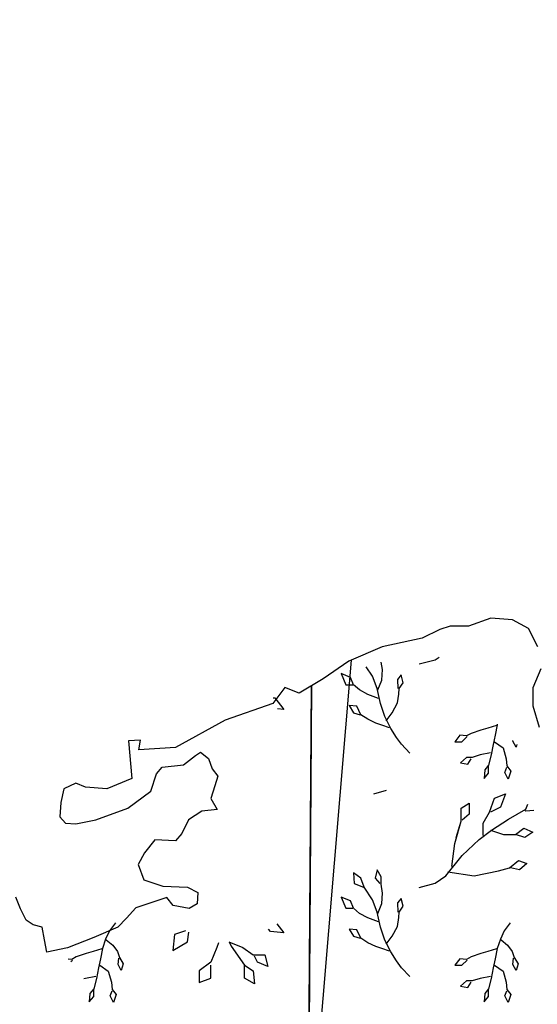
# Model space of a CAD drawing. Extents: x 380424 to 701066, y 1117407 to 1412949.
# Drawn here: x 509231 to 511499, y 1242803 to 1247121 of the extents above; entities that cross this region are included whole.
import ezdxf

# ---------------------------------------------------------------- set-up
doc = ezdxf.new("R2010")
doc.units = 0
for name, color, linetype in [('Cities Incorporated Area', 7, 'Continuous'), ('Mangroves', 7, 'Continuous'), ('Narrow Canals', 7, 'Continuous'), ('Section Lines', 7, 'Continuous'), ('Township  and Range lines', 7, 'Continuous')]:
    doc.layers.add(name, color=color, linetype=linetype)

msp = doc.modelspace()

# ---------------------------------------------------------------- linework, layer by layer
at = {"layer": 'Cities Incorporated Area'}
for points in [[(511501.7, 1244370.5), (511459.8, 1244451), (511389.8, 1244489.5), (511295.4, 1244496.5), (511197.4, 1244461.5), (511117, 1244461.5), (511071.5, 1244447.5), (510994.6, 1244409.6), (510819.7, 1244371.1), (510672.8, 1244308.2), (510560.9, 1244231.2), (510456, 1244168.2), (510393, 1244192.7), (510340.6, 1244122.7), (510130.7, 1244049.2), (509913.9, 1243930.2), (509753, 1243919.7), (509760, 1243961.7), (509707.5, 1243958.2), (509721.5, 1243793.7), (509613.1, 1243748.2), (509518.7, 1243755.2), (509476.7, 1243772.7), (509424.2, 1243748.2), (509410.2, 1243688.7), (509406.7, 1243625.7), (509431.2, 1243597.7), (509476.7, 1243594.2), (509564.1, 1243611.7), (509704, 1243664.2), (509805.4, 1243737.7), (509829.9, 1243814.7), (509854.4, 1243842.7), (509948.8, 1243853.2), (510001.3, 1243895.2), (510022.3, 1243909.2), (510057.3, 1243881.2), (510074.8, 1243835.7), (510099.2, 1243804.2), (510085.2, 1243762.2), (510067.8, 1243706.2), (510095.7, 1243657.2), (510029.3, 1243650.2), (509969.8, 1243611.7), (509941.8, 1243552.2), (509913.9, 1243520.7), (509822.9, 1243524.2), (509777.5, 1243468.2), (509749.5, 1243415.8), (509774, 1243349.3), (509857.9, 1243321.3), (509966.3, 1243317.8), (510011.8, 1243293.3), (510008.3, 1243244.3), (509973.3, 1243223.3), (509903.4, 1243237.3), (509875.4, 1243272.3), (509739, 1243226.8), (509699.1, 1243180.5), (509660.6, 1243142), (509555.1, 1243096.8), (509439.6, 1243051.6), (509349.2, 1243031.5), (509339.1, 1243086.8), (509329.1, 1243142), (509288.9, 1243152.1), (509258.7, 1243172.2), (509233.6, 1243222.4), (509213.5, 1243272.7)], [(511508.7, 1244017), (511480.7, 1244111.5), (511480.7, 1244192), (511515.7, 1244276)]]:
    msp.add_lwpolyline(points, dxfattribs=at)
at = {"layer": 'Mangroves'}
msp.add_line((511142.7, 1243535.4), (511164.8, 1243606.3), dxfattribs=at)
for points in [[(510981.1, 1244296.3), (511052, 1244314)], [(511052, 1244314), (511068.5, 1244325.8)], [(510777, 1244242.3), (510749.2, 1244282.9)], [(510819.9, 1244270.9), (510815.1, 1244304.4)], [(510817, 1244225.1), (510819.9, 1244270.9)], [(510802.7, 1244145), (510757, 1244162.2), (510719.8, 1244182.2), (510694, 1244205.1), (510679.7, 1244236.5), (510639.7, 1244253.7), (510659.7, 1244205.1), (510691.2, 1244205.1)], [(510797, 1244187.9), (510777, 1244242.3)], [(510799.9, 1244182.2), (510817, 1244225.1)], [(510836.9, 1244047), (510862.8, 1244082.1), (510885.7, 1244125), (510892.4, 1244163.7), (510894.3, 1244187.9), (510911.4, 1244213.6), (510902.8, 1244248), (510885.7, 1244228), (510888.5, 1244187.9)], [(510811.3, 1244122.1), (510797, 1244187.9)], [(510341.2, 1244147.3), (510349.4, 1244147.3)], [(510349.4, 1244147.3), (510387.8, 1244096.2)], [(510387.8, 1244096.2), (510359.9, 1244099.3)], [(510851.4, 1244016.3), (510817, 1244027.7), (510791.3, 1244036.3), (510757, 1244053.5), (510725.5, 1244073.5), (510708.3, 1244110.7), (510674, 1244113.5), (510694, 1244082.1), (510722.6, 1244073.5)], [(510831.3, 1244064.9), (510811.3, 1244122.1)], [(510857.1, 1244013.4), (510831.3, 1244064.9)], [(510882.1, 1243974.1), (510857.1, 1244013.4)], [(511320.1, 1244026), (511282.9, 1244014.5), (511251.4, 1244006), (511208.5, 1243991.7), (511188.5, 1243980.2), (511159.9, 1243983.1), (511137, 1243954.5), (511168.5, 1243954.5), (511191.4, 1243977.4)], [(511322.9, 1244028.9), (511314.4, 1243983.1)], [(511323.8, 1244031.3), (511322.9, 1244028.9)], [(510903.2, 1243944), (510882.1, 1243974.1)], [(511314.4, 1243983.1), (511305.5, 1243943.3)], [(510940, 1243904.7), (510903.2, 1243944)], [(511305.5, 1243943.3), (511297.2, 1243897.3)], [(511311.5, 1243954.5), (511348.7, 1243928.7), (511363, 1243880.1), (511365.8, 1243848.6), (511383, 1243825.8), (511371.6, 1243791.4), (511357.3, 1243820), (511365.8, 1243842.9)], [(511391.6, 1243957.3), (511391.9, 1243960.3)], [(511405.9, 1243931.6), (511391.6, 1243957.3)], [(511409.1, 1243942.3), (511405.9, 1243931.6)], [(511294.3, 1243905.9), (511248.6, 1243897.3), (511214.2, 1243885.8), (511188.5, 1243885.8), (511162.8, 1243862.9), (511194.2, 1243857.2), (511208.5, 1243880.1)], [(511297.2, 1243897.3), (511285.8, 1243851.5)], [(511285.8, 1243851.5), (511268.6, 1243831.5)], [(511285.8, 1243817.2), (511285.8, 1243851.5)], [(511268.6, 1243831.5), (511265.7, 1243794.3)], [(511265.7, 1243794.3), (511285.8, 1243817.2)], [(510837, 1243741), (510781.2, 1243725.1)], [(511262.2, 1243544.3), (511262.2, 1243597.4), (511288.8, 1243646.1), (511310.9, 1243708.1), (511359.6, 1243725.8), (511337.5, 1243668.2), (511293.2, 1243646.1)], [(511125, 1243407.1), (511138.3, 1243508.9), (511164.8, 1243606.3), (511164.8, 1243663.8), (511200.3, 1243685.9), (511200.3, 1243637.2), (511169.3, 1243610.7)], [(511448.1, 1243659.4), (511458.1, 1243681.4)], [(511372.9, 1243615.1), (511448.1, 1243659.4)], [(511448.1, 1243650.5), (511443.8, 1243654.4)], [(511483.5, 1243653.7), (511448.1, 1243650.5)], [(511297.6, 1243566.4), (511372.9, 1243615.1)], [(511244.5, 1243526.6), (511297.6, 1243566.4)], [(511293.2, 1243566.4), (511350.8, 1243548.7), (511403.9, 1243548.7), (511439.3, 1243575.3), (511479.1, 1243557.6), (511443.7, 1243535.4), (511403.9, 1243548.7)], [(511169.3, 1243455.8), (511244.5, 1243526.6)], [(511098.4, 1243367.2), (511169.3, 1243455.8)], [(511107.3, 1243384.9), (511222.4, 1243367.2), (511328.6, 1243389.4), (511377.3, 1243402.6), (511417.2, 1243433.6), (511452.6, 1243420.3), (511421.6, 1243393.8), (511381.7, 1243402.6)], [(510940, 1242924.7), (510903.2, 1242964), (510882.1, 1242994.1), (510857.1, 1243033.4), (510831.3, 1243084.9), (510811.3, 1243142.1), (510797, 1243207.9), (510777, 1243262.2), (510739.8, 1243316.6), (510725.5, 1243356.6), (510694, 1243379.5), (510696.9, 1243333.8), (510736.9, 1243316.6)], [(510799.9, 1243202.2), (510817, 1243245.1), (510819.9, 1243290.9), (510814.2, 1243330.9), (510814.2, 1243362.4), (510797, 1243393.8), (510788.4, 1243356.6), (510808.5, 1243333.8)], [(511052, 1243334), (511098.4, 1243367.2)], [(510981.1, 1243316.3), (511052, 1243334)], [(510802.7, 1243165), (510757, 1243182.2), (510719.8, 1243202.2), (510694, 1243225.1), (510679.7, 1243256.5), (510639.7, 1243273.7), (510659.7, 1243225.1), (510691.2, 1243225.1)], [(510836.9, 1243067), (510862.8, 1243102.1), (510885.7, 1243145), (510892.4, 1243183.7), (510894.3, 1243207.9), (510911.4, 1243233.6), (510902.8, 1243268), (510885.7, 1243247.9), (510888.5, 1243207.9)], [(509650.2, 1243160.4), (509624.4, 1243126.1), (509607.2, 1243088.9), (509592.9, 1243048.8), (509584.4, 1243003.1), (509575.5, 1242963.3), (509567.2, 1242917.3), (509555.8, 1242871.5), (509538.6, 1242851.5), (509535.7, 1242814.3), (509555.8, 1242837.2), (509555.8, 1242871.5)], [(510357.2, 1243156.9), (510387.8, 1243116.2)], [(511380.1, 1243160.4), (511354.4, 1243126.1), (511337.2, 1243088.9), (511322.9, 1243048.8), (511314.4, 1243003.1), (511305.5, 1242963.3), (511297.2, 1242917.3), (511285.8, 1242871.5), (511268.6, 1242851.5), (511265.7, 1242814.3), (511285.8, 1242837.2), (511285.8, 1242871.5)], [(509908.5, 1243109.8), (509902.1, 1243039.5)], [(509957.3, 1243126), (509908.5, 1243109.8)], [(509966, 1243077.8), (509971.3, 1243120.1)], [(510330.2, 1243122.5), (510320.8, 1243133.6)], [(510387.8, 1243116.2), (510330.2, 1243122.5)], [(510851.4, 1243036.3), (510817, 1243047.7), (510791.3, 1243056.3), (510757, 1243073.5), (510725.5, 1243093.5), (510708.3, 1243130.7), (510674, 1243133.5), (510694, 1243102.1), (510722.6, 1243093.5)], [(509610.1, 1243086), (509638.7, 1243063.1), (509658.7, 1243034.5), (509667.3, 1243008.8), (509684.5, 1242980.2), (509675.9, 1242951.6), (509661.6, 1242977.3), (509664.5, 1243005.9)], [(509902.1, 1243039.5), (509966, 1243077.8)], [(510102.1, 1243072.9), (510093.8, 1243052.3)], [(510146.4, 1243077.2), (510208.8, 1243052.3)], [(510148.3, 1243077.4), (510157.7, 1243058.7)], [(510157.7, 1243058.7), (510215.2, 1242975.6)], [(511340.1, 1243086), (511368.7, 1243063.1), (511388.7, 1243034.5), (511397.3, 1243008.8), (511414.5, 1242980.2), (511405.9, 1242951.6), (511391.6, 1242977.3), (511394.5, 1243005.9)], [(509521.4, 1243026), (509478.5, 1243011.7)], [(509552.9, 1243034.5), (509521.4, 1243026)], [(509590.1, 1243046), (509552.9, 1243034.5)], [(510093.8, 1243052.3), (510068.3, 1242988.4)], [(510208.8, 1243052.3), (510253.6, 1243020.3)], [(510253.6, 1243020.3), (510304.7, 1243020.3)], [(510304.7, 1243020.3), (510317.5, 1242969.2)], [(511320.1, 1243046), (511282.9, 1243034.5), (511251.4, 1243026), (511208.5, 1243011.7), (511188.5, 1243000.2), (511159.9, 1243003.1), (511137, 1242974.5), (511168.5, 1242974.5), (511191.4, 1242997.4)], [(509458.5, 1243000.2), (509443.5, 1243001.7)], [(509454.6, 1242990.6), (509461.4, 1242997.3)], [(509478.5, 1243011.7), (509458.5, 1243000.2)], [(509581.5, 1242974.5), (509618.7, 1242948.7), (509633, 1242900.1), (509635.9, 1242868.6), (509653, 1242845.8), (509641.6, 1242811.4), (509627.3, 1242840), (509635.9, 1242862.9)], [(510068.3, 1242988.4), (510017.2, 1242950)], [(510068.3, 1242918.1), (510068.3, 1242975.6)], [(510215.2, 1242975.6), (510253.6, 1242950)], [(510215.2, 1242918.1), (510215.2, 1242975.6)], [(510272.7, 1242988.4), (510260, 1243013.9)], [(510317.5, 1242969.2), (510272.7, 1242988.4)], [(511311.5, 1242974.5), (511348.7, 1242948.7), (511363, 1242900.1), (511365.8, 1242868.6), (511383, 1242845.8), (511371.6, 1242811.4), (511357.3, 1242840), (511365.8, 1242862.9)], [(510017.2, 1242950), (510017.2, 1242898.9)], [(510253.6, 1242950), (510260, 1242892.5)], [(509518.6, 1242917.3), (509511.1, 1242914.8)], [(509564.3, 1242925.8), (509518.6, 1242917.3)], [(510017.2, 1242898.9), (510068.3, 1242918.1)], [(510260, 1242892.5), (510215.2, 1242918.1)], [(511294.3, 1242925.9), (511248.6, 1242917.3), (511214.2, 1242905.8), (511188.5, 1242905.8), (511162.8, 1242882.9), (511194.2, 1242877.2), (511208.5, 1242900.1)]]:
    msp.add_lwpolyline(points, dxfattribs=at)
at = {"layer": 'Narrow Canals'}
msp.add_lwpolyline([(510063.4, 1236893.5), (510684.2, 1244313)], dxfattribs=at)
at = {"layer": 'Section Lines'}
for points in [[(515432, 1247121.2), (515884.4, 1247117.1), (515848.3, 1241783), (515453.5, 1241792.6), (510695.9, 1241879.8), (510494, 1241983.8), (510509.1, 1244200.1)], [(510509.1, 1244200.1), (510494, 1241983.8), (508970.4, 1242013.4), (508443.5, 1242001.7), (507641.5, 1242008.9), (507388.4, 1242012.8)]]:
    msp.add_lwpolyline(points, dxfattribs=at)
at = {"layer": 'Township  and Range lines'}
msp.add_line((510509.1, 1244200.1), (510494, 1241983.8), dxfattribs=at)

doc.saveas('drawing.dxf')
